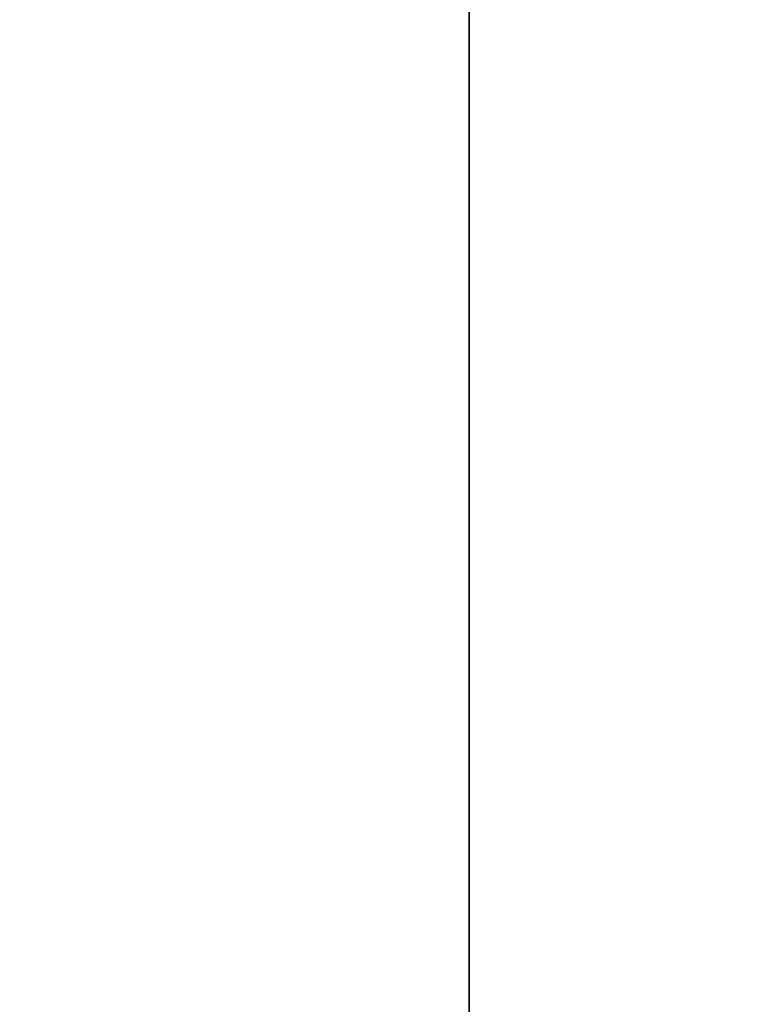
# Model space of a CAD drawing. Header units: millimetres. Extents: x -508 to 6708, y -110 to 248.
# Tile 1000 of 1056: x 1884 to 1922, y 2 to 53. Entities that reach past the tile are written whole.
import ezdxf

# ---------------------------------------------------------------- set-up
doc = ezdxf.new("R2010")
doc.units = ezdxf.units.MM
doc.layers.add('151', color=7, linetype='Continuous', true_color=0xffffff)

# ---------------------------------------------------------------- blocks, each defined once
blk = doc.blocks.new('UG_SURFACE_002')
at = {"layer": '151', "color": 252, "linetype": 'Continuous', "lineweight": 35}
for points in [[(2057.5, -5.3, 2215.25), (2057.5, 229.4, 2215.25), (942.5, 229.4, 2215.25), (942.5, -5.3, 2215.25)], [(1092.5, -5.3, 2065.25), (1092.5, 229.4, 2065.25), (1907.5, 229.4, 2065.25), (1907.5, -5.3, 2065.25)], [(1907.5, -5.3, -7.75), (1907.5, 229.4, -7.75), (2057.5, 229.4, -7.75), (2057.5, -5.3, -7.75)], [(1907.5, -5.3, 2065.25), (1907.5, 229.4, 2065.25), (1907.5, 229.4, -7.75), (1907.5, -5.3, -7.75)]]:
    blk.add_3dface(points, dxfattribs=at)

msp = doc.modelspace()

# ---------------------------------------------------------------- linework, layer by layer
at = {"layer": '151', "color": 253, "linetype": 'Continuous', "lineweight": -3}
for p, q in [((1907.5, -5.3, 2065.25), (1907.5, 229.4, 2065.25)), ((1907.5, 229.4, -7.75), (1907.5, -5.3, -7.75))]:
    msp.add_line(p, q, dxfattribs=at)

# ---------------------------------------------------------------- block references
msp.add_blockref('UG_SURFACE_002', (0, 0), dxfattribs=at)

doc.saveas('drawing.dxf')
